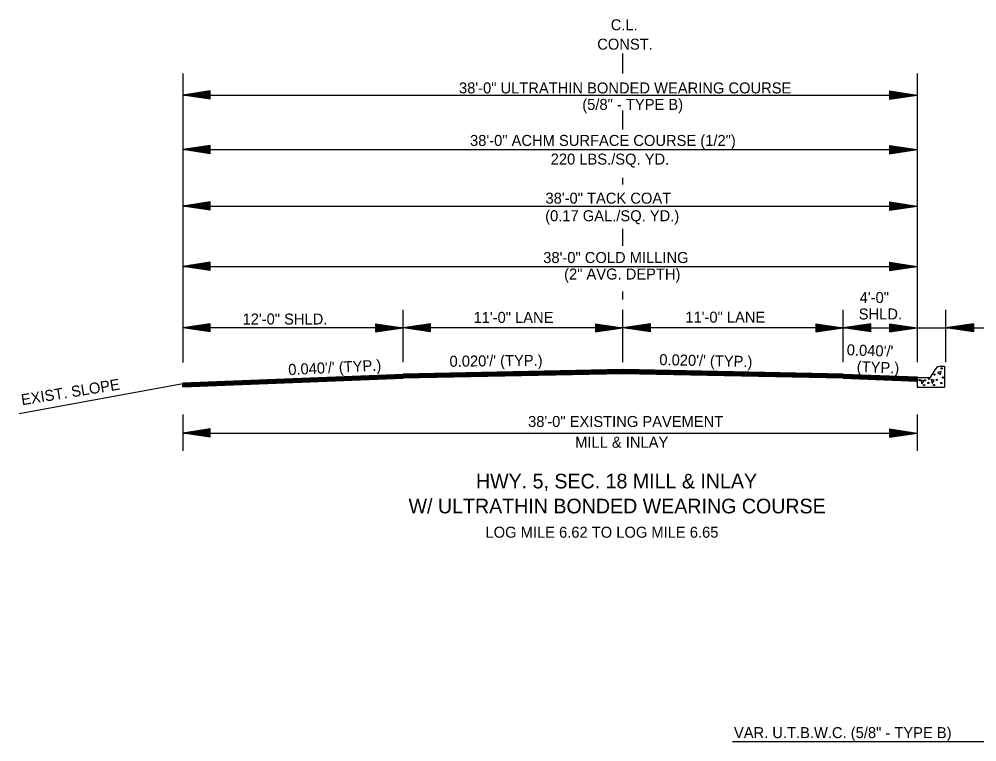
# Model space of a CAD drawing. Extents: x 2263886 to 2266026, y -3122850 to -3121850.
# Drawn here: x 2265369.6 to 2265421.8, y -3122607.5 to -3122568.1 of the extents above; entities that cross this region are included whole.
import ezdxf

# ---------------------------------------------------------------- set-up
doc = ezdxf.new("R2010")
doc.units = 0
for name, color, linetype in [('R_Border Notes', 7, 'Continuous'), ('R_Border Prem', 7, 'Continuous'), ('R_Vert Alg', 7, 'Continuous')]:
    doc.layers.add(name, color=color, linetype=linetype)

msp = doc.modelspace()

# ---------------------------------------------------------------- linework, layer by layer
at = {"layer": 'R_Border Notes'}
for p, q in [((2265378.501, -3122587.925), (2265390.524, -3122587.444)), ((2265402.526, -3122587.204), (2265390.525, -3122587.444)), ((2265414.548, -3122587.444), (2265402.528, -3122587.204)), ((2265414.549, -3122587.444), (2265418.579, -3122587.605)), ((2265418.577, -3122587.657), (2265418.575, -3122587.71)), ((2265418.579, -3122587.605), (2265418.577, -3122587.657))]:
    msp.add_line(p, q, dxfattribs=at)
at = {"layer": 'R_Border Prem'}
for p, q in [((2265402.527, -3122571.032), (2265402.527, -3122569.939)), ((2265378.503, -3122571.042), (2265378.503, -3122586.805)), ((2265380.003, -3122571.985), (2265378.503, -3122572.21)), ((2265378.503, -3122572.21), (2265418.573, -3122572.21)), ((2265380.003, -3122572.435), (2265378.503, -3122572.21)), ((2265380.003, -3122572.023), (2265378.754, -3122572.21)), ((2265380.003, -3122572.398), (2265378.754, -3122572.21)), ((2265380.003, -3122572.061), (2265379.012, -3122572.21)), ((2265380.003, -3122572.359), (2265379.012, -3122572.21)), ((2265380.003, -3122572.098), (2265379.262, -3122572.21)), ((2265380.003, -3122572.322), (2265379.262, -3122572.21)), ((2265380.003, -3122572.137), (2265379.516, -3122572.21)), ((2265380.003, -3122572.283), (2265379.516, -3122572.21)), ((2265380.003, -3122572.175), (2265379.766, -3122572.21)), ((2265380.003, -3122572.245), (2265379.766, -3122572.21)), ((2265380.003, -3122572.435), (2265380.003, -3122571.985)), ((2265417.073, -3122571.985), (2265418.573, -3122572.21)), ((2265417.073, -3122571.985), (2265417.073, -3122572.435)), ((2265417.073, -3122572.023), (2265418.322, -3122572.21)), ((2265417.073, -3122572.061), (2265418.064, -3122572.21)), ((2265417.073, -3122572.098), (2265417.814, -3122572.21)), ((2265417.073, -3122572.137), (2265417.56, -3122572.21)), ((2265417.073, -3122572.175), (2265417.31, -3122572.21)), ((2265417.073, -3122572.435), (2265418.573, -3122572.21)), ((2265417.073, -3122572.284), (2265417.56, -3122572.21)), ((2265417.073, -3122572.359), (2265418.064, -3122572.21)), ((2265417.073, -3122572.398), (2265418.322, -3122572.21)), ((2265417.073, -3122572.322), (2265417.814, -3122572.21)), ((2265417.073, -3122572.245), (2265417.31, -3122572.21)), ((2265402.527, -3122574.091), (2265402.527, -3122573.058)), ((2265380.003, -3122574.963), (2265378.503, -3122575.188)), ((2265378.503, -3122575.188), (2265418.573, -3122575.188)), ((2265380.003, -3122575.413), (2265378.503, -3122575.188)), ((2265380.003, -3122575.001), (2265378.754, -3122575.188)), ((2265380.003, -3122575.376), (2265378.754, -3122575.188)), ((2265380.003, -3122575.039), (2265379.012, -3122575.188)), ((2265380.003, -3122575.338), (2265379.012, -3122575.188)), ((2265380.003, -3122575.077), (2265379.262, -3122575.188)), ((2265380.003, -3122575.3), (2265379.262, -3122575.188)), ((2265380.003, -3122575.115), (2265379.516, -3122575.188)), ((2265380.003, -3122575.261), (2265379.516, -3122575.188)), ((2265380.003, -3122575.153), (2265379.766, -3122575.188)), ((2265380.003, -3122575.224), (2265379.766, -3122575.188)), ((2265380.003, -3122575.413), (2265380.003, -3122574.963)), ((2265417.073, -3122574.963), (2265418.573, -3122575.188)), ((2265417.073, -3122574.963), (2265417.073, -3122575.413)), ((2265417.073, -3122575.001), (2265418.322, -3122575.188)), ((2265417.073, -3122575.039), (2265418.064, -3122575.188)), ((2265417.073, -3122575.077), (2265417.814, -3122575.188)), ((2265417.073, -3122575.116), (2265417.56, -3122575.188)), ((2265417.073, -3122575.153), (2265417.31, -3122575.188)), ((2265417.073, -3122575.413), (2265418.573, -3122575.188)), ((2265417.073, -3122575.262), (2265417.56, -3122575.188)), ((2265417.073, -3122575.338), (2265418.064, -3122575.188)), ((2265417.073, -3122575.376), (2265418.322, -3122575.188)), ((2265417.073, -3122575.3), (2265417.814, -3122575.188)), ((2265417.073, -3122575.224), (2265417.31, -3122575.188)), ((2265402.527, -3122577.103), (2265402.527, -3122576.736)), ((2265380.003, -3122578.05), (2265378.503, -3122578.275)), ((2265380.003, -3122578.5), (2265380.003, -3122578.05)), ((2265417.073, -3122578.05), (2265418.573, -3122578.275)), ((2265417.073, -3122578.05), (2265417.073, -3122578.5)), ((2265378.503, -3122578.275), (2265418.573, -3122578.275)), ((2265380.003, -3122578.5), (2265378.503, -3122578.275)), ((2265380.003, -3122578.088), (2265378.754, -3122578.275)), ((2265380.003, -3122578.463), (2265378.754, -3122578.275)), ((2265380.003, -3122578.126), (2265379.012, -3122578.275)), ((2265380.003, -3122578.425), (2265379.012, -3122578.275)), ((2265380.003, -3122578.164), (2265379.262, -3122578.275)), ((2265380.003, -3122578.387), (2265379.262, -3122578.275)), ((2265380.003, -3122578.202), (2265379.516, -3122578.275)), ((2265380.003, -3122578.348), (2265379.516, -3122578.275)), ((2265380.003, -3122578.24), (2265379.766, -3122578.275)), ((2265380.003, -3122578.311), (2265379.766, -3122578.275)), ((2265417.073, -3122578.088), (2265418.322, -3122578.275)), ((2265417.073, -3122578.126), (2265418.064, -3122578.275)), ((2265417.073, -3122578.164), (2265417.814, -3122578.275)), ((2265417.073, -3122578.203), (2265417.56, -3122578.275)), ((2265417.073, -3122578.24), (2265417.31, -3122578.275)), ((2265417.073, -3122578.5), (2265418.573, -3122578.275)), ((2265417.073, -3122578.349), (2265417.56, -3122578.275)), ((2265417.073, -3122578.425), (2265418.064, -3122578.275)), ((2265417.073, -3122578.463), (2265418.322, -3122578.275)), ((2265417.073, -3122578.387), (2265417.814, -3122578.275)), ((2265417.073, -3122578.311), (2265417.31, -3122578.275)), ((2265402.527, -3122580.439), (2265402.527, -3122579.509)), ((2265380.003, -3122581.343), (2265378.503, -3122581.568)), ((2265378.503, -3122581.568), (2265418.573, -3122581.568)), ((2265380.003, -3122581.793), (2265378.503, -3122581.568)), ((2265380.003, -3122581.381), (2265378.754, -3122581.568)), ((2265380.003, -3122581.756), (2265378.754, -3122581.568)), ((2265380.003, -3122581.419), (2265379.012, -3122581.568)), ((2265380.003, -3122581.718), (2265379.012, -3122581.568)), ((2265380.003, -3122581.457), (2265379.262, -3122581.568)), ((2265380.003, -3122581.68), (2265379.262, -3122581.568)), ((2265380.003, -3122581.495), (2265379.516, -3122581.568)), ((2265380.003, -3122581.641), (2265379.516, -3122581.568)), ((2265380.003, -3122581.533), (2265379.766, -3122581.568)), ((2265380.003, -3122581.604), (2265379.766, -3122581.568)), ((2265380.003, -3122581.793), (2265380.003, -3122581.343)), ((2265417.073, -3122581.343), (2265418.573, -3122581.568)), ((2265417.073, -3122581.343), (2265417.073, -3122581.793)), ((2265417.073, -3122581.381), (2265418.322, -3122581.568)), ((2265417.073, -3122581.419), (2265418.064, -3122581.568)), ((2265417.073, -3122581.457), (2265417.814, -3122581.568)), ((2265417.073, -3122581.496), (2265417.56, -3122581.568)), ((2265417.073, -3122581.533), (2265417.31, -3122581.568)), ((2265417.073, -3122581.793), (2265418.573, -3122581.568)), ((2265417.073, -3122581.642), (2265417.56, -3122581.568)), ((2265417.073, -3122581.718), (2265418.064, -3122581.568)), ((2265417.073, -3122581.756), (2265418.322, -3122581.568)), ((2265417.073, -3122581.68), (2265417.814, -3122581.568)), ((2265417.073, -3122581.604), (2265417.31, -3122581.568)), ((2265402.527, -3122583.383), (2265402.527, -3122582.946)), ((2265390.526, -3122586.788), (2265390.526, -3122583.933)), ((2265402.521, -3122586.788), (2265402.521, -3122583.933)), ((2265402.526, -3122586.788), (2265402.526, -3122583.933)), ((2265414.547, -3122586.788), (2265414.547, -3122583.932)), ((2265420.151, -3122586.804), (2265420.151, -3122583.932)), ((2265380.003, -3122584.697), (2265378.503, -3122584.922)), ((2265380.003, -3122584.735), (2265378.754, -3122584.922)), ((2265380.003, -3122584.773), (2265379.012, -3122584.922)), ((2265380.003, -3122584.81), (2265379.262, -3122584.922)), ((2265380.003, -3122584.849), (2265379.516, -3122584.922)), ((2265380.003, -3122585.147), (2265380.003, -3122584.697)), ((2265389.026, -3122584.697), (2265390.526, -3122584.922)), ((2265389.026, -3122584.697), (2265389.026, -3122585.147)), ((2265389.026, -3122584.735), (2265390.276, -3122584.922)), ((2265389.026, -3122584.773), (2265390.018, -3122584.922)), ((2265389.026, -3122584.81), (2265389.768, -3122584.922)), ((2265389.026, -3122584.849), (2265389.514, -3122584.922)), ((2265392.026, -3122584.697), (2265390.526, -3122584.922)), ((2265392.026, -3122584.735), (2265390.777, -3122584.922)), ((2265392.026, -3122584.773), (2265391.035, -3122584.922)), ((2265392.026, -3122584.81), (2265391.284, -3122584.922)), ((2265392.026, -3122584.849), (2265391.539, -3122584.922)), ((2265392.026, -3122585.147), (2265392.026, -3122584.697)), ((2265401.026, -3122584.697), (2265402.526, -3122584.922)), ((2265401.026, -3122584.697), (2265401.026, -3122585.147)), ((2265401.026, -3122584.735), (2265402.276, -3122584.922)), ((2265401.026, -3122584.773), (2265402.018, -3122584.922)), ((2265401.026, -3122584.81), (2265401.768, -3122584.922)), ((2265401.026, -3122584.849), (2265401.514, -3122584.922)), ((2265404.021, -3122584.697), (2265402.521, -3122584.922)), ((2265404.021, -3122584.735), (2265402.772, -3122584.922)), ((2265404.021, -3122584.773), (2265403.03, -3122584.922)), ((2265404.021, -3122584.81), (2265403.28, -3122584.922)), ((2265404.021, -3122584.849), (2265403.534, -3122584.922)), ((2265404.021, -3122585.147), (2265404.021, -3122584.697)), ((2265413.047, -3122584.697), (2265414.547, -3122584.922)), ((2265413.047, -3122584.697), (2265413.047, -3122585.147)), ((2265413.047, -3122584.735), (2265414.297, -3122584.922)), ((2265413.047, -3122584.773), (2265414.039, -3122584.922)), ((2265413.047, -3122584.81), (2265413.789, -3122584.922)), ((2265413.047, -3122584.849), (2265413.535, -3122584.922)), ((2265416.047, -3122584.697), (2265414.547, -3122584.922)), ((2265416.047, -3122584.735), (2265414.798, -3122584.922)), ((2265416.047, -3122584.773), (2265415.056, -3122584.922)), ((2265416.047, -3122584.81), (2265415.306, -3122584.922)), ((2265416.047, -3122584.849), (2265415.56, -3122584.922)), ((2265416.047, -3122585.147), (2265416.047, -3122584.697)), ((2265417.073, -3122584.697), (2265418.573, -3122584.922)), ((2265417.073, -3122584.697), (2265417.073, -3122585.147)), ((2265417.073, -3122584.735), (2265418.322, -3122584.922)), ((2265417.073, -3122584.773), (2265418.064, -3122584.922)), ((2265417.073, -3122584.81), (2265417.814, -3122584.922)), ((2265417.073, -3122584.849), (2265417.56, -3122584.922)), ((2265421.652, -3122584.697), (2265420.152, -3122584.922)), ((2265421.652, -3122584.735), (2265420.402, -3122584.922)), ((2265421.652, -3122584.773), (2265420.66, -3122584.922)), ((2265421.652, -3122584.81), (2265420.91, -3122584.922)), ((2265421.652, -3122584.849), (2265421.164, -3122584.922)), ((2265421.652, -3122584.697), (2265421.652, -3122585.147)), ((2265390.526, -3122584.922), (2265378.503, -3122584.922)), ((2265380.003, -3122585.147), (2265378.503, -3122584.922)), ((2265380.003, -3122585.11), (2265378.754, -3122584.922)), ((2265380.003, -3122585.071), (2265379.012, -3122584.922)), ((2265380.003, -3122585.034), (2265379.262, -3122584.922)), ((2265380.003, -3122584.995), (2265379.516, -3122584.922)), ((2265380.003, -3122584.887), (2265379.766, -3122584.922)), ((2265380.003, -3122584.957), (2265379.766, -3122584.922)), ((2265389.026, -3122584.887), (2265389.263, -3122584.922)), ((2265389.026, -3122585.147), (2265390.526, -3122584.922)), ((2265389.026, -3122584.996), (2265389.514, -3122584.922)), ((2265389.026, -3122585.071), (2265390.018, -3122584.922)), ((2265389.026, -3122585.11), (2265390.276, -3122584.922)), ((2265389.026, -3122585.034), (2265389.768, -3122584.922)), ((2265389.026, -3122584.957), (2265389.263, -3122584.922)), ((2265402.526, -3122584.922), (2265390.526, -3122584.922)), ((2265392.026, -3122585.147), (2265390.526, -3122584.922)), ((2265392.026, -3122585.11), (2265390.777, -3122584.922)), ((2265392.026, -3122585.071), (2265391.035, -3122584.922)), ((2265392.026, -3122585.034), (2265391.284, -3122584.922)), ((2265392.026, -3122584.995), (2265391.539, -3122584.922)), ((2265392.026, -3122584.887), (2265391.789, -3122584.922)), ((2265392.026, -3122584.957), (2265391.789, -3122584.922)), ((2265401.026, -3122584.887), (2265401.263, -3122584.922)), ((2265401.026, -3122585.147), (2265402.526, -3122584.922)), ((2265401.026, -3122584.996), (2265401.514, -3122584.922)), ((2265401.026, -3122585.071), (2265402.018, -3122584.922)), ((2265401.026, -3122585.11), (2265402.276, -3122584.922)), ((2265401.026, -3122585.034), (2265401.768, -3122584.922)), ((2265401.026, -3122584.957), (2265401.263, -3122584.922)), ((2265414.547, -3122584.922), (2265402.521, -3122584.922)), ((2265404.021, -3122585.147), (2265402.521, -3122584.922)), ((2265402.527, -3122586.463), (2265402.527, -3122585.134)), ((2265404.021, -3122585.11), (2265402.772, -3122584.922)), ((2265404.021, -3122585.071), (2265403.03, -3122584.922)), ((2265404.021, -3122585.034), (2265403.28, -3122584.922)), ((2265404.021, -3122584.995), (2265403.534, -3122584.922)), ((2265404.021, -3122584.887), (2265403.784, -3122584.922)), ((2265404.021, -3122584.957), (2265403.784, -3122584.922)), ((2265413.047, -3122584.887), (2265413.284, -3122584.922)), ((2265413.047, -3122585.147), (2265414.547, -3122584.922)), ((2265413.047, -3122584.996), (2265413.535, -3122584.922)), ((2265413.047, -3122585.071), (2265414.039, -3122584.922)), ((2265413.047, -3122585.11), (2265414.297, -3122584.922)), ((2265413.047, -3122585.034), (2265413.789, -3122584.922)), ((2265413.047, -3122584.957), (2265413.284, -3122584.922)), ((2265414.547, -3122584.922), (2265429.108, -3122584.922)), ((2265416.047, -3122585.147), (2265414.547, -3122584.922)), ((2265416.047, -3122585.11), (2265414.798, -3122584.922)), ((2265416.047, -3122585.071), (2265415.056, -3122584.922)), ((2265416.047, -3122585.034), (2265415.306, -3122584.922)), ((2265416.047, -3122584.995), (2265415.56, -3122584.922)), ((2265416.047, -3122584.887), (2265415.81, -3122584.922)), ((2265416.047, -3122584.957), (2265415.81, -3122584.922)), ((2265417.073, -3122584.887), (2265417.31, -3122584.922)), ((2265417.073, -3122585.147), (2265418.573, -3122584.922)), ((2265417.073, -3122584.996), (2265417.56, -3122584.922)), ((2265417.073, -3122585.071), (2265418.064, -3122584.922)), ((2265417.073, -3122585.11), (2265418.322, -3122584.922)), ((2265417.073, -3122585.034), (2265417.814, -3122584.922)), ((2265417.073, -3122584.957), (2265417.31, -3122584.922)), ((2265421.652, -3122585.147), (2265420.152, -3122584.922)), ((2265421.652, -3122585.11), (2265420.402, -3122584.922)), ((2265421.652, -3122585.071), (2265420.66, -3122584.922)), ((2265421.652, -3122585.034), (2265420.91, -3122584.922)), ((2265421.652, -3122584.996), (2265421.164, -3122584.922)), ((2265421.652, -3122584.887), (2265421.415, -3122584.922)), ((2265421.652, -3122584.957), (2265421.415, -3122584.922)), ((2265402.527, -3122587.256), (2265390.526, -3122587.496)), ((2265402.528, -3122587.286), (2265390.527, -3122587.526)), ((2265402.529, -3122587.316), (2265390.527, -3122587.556)), ((2265402.529, -3122587.346), (2265390.528, -3122587.586)), ((2265402.53, -3122587.376), (2265390.529, -3122587.616)), ((2265402.53, -3122587.406), (2265390.529, -3122587.646)), ((2265402.531, -3122587.426), (2265390.53, -3122587.666)), ((2265414.544, -3122587.646), (2265402.524, -3122587.406)), ((2265414.544, -3122587.666), (2265402.524, -3122587.426)), ((2265414.545, -3122587.616), (2265402.525, -3122587.376)), ((2265414.546, -3122587.556), (2265402.526, -3122587.316)), ((2265414.546, -3122587.586), (2265402.526, -3122587.346)), ((2265414.547, -3122587.496), (2265402.527, -3122587.256)), ((2265414.547, -3122587.526), (2265402.527, -3122587.286)), ((2265419.578, -3122587.168), (2265419.269, -3122587.657)), ((2265419.86, -3122587.018), (2265420.077, -3122587.022)), ((2265420.077, -3122587.022), (2265420.077, -3122588.167)), ((2265378.501, -3122587.977), (2265369.577, -3122589.616)), ((2265378.501, -3122588.147), (2265378.501, -3122587.977)), ((2265378.503, -3122587.977), (2265390.526, -3122587.496)), ((2265378.503, -3122588.007), (2265390.527, -3122587.526)), ((2265378.503, -3122588.037), (2265390.529, -3122587.556)), ((2265378.503, -3122588.067), (2265390.53, -3122587.586)), ((2265378.503, -3122588.097), (2265390.531, -3122587.616)), ((2265378.503, -3122588.127), (2265390.532, -3122587.646)), ((2265378.503, -3122588.147), (2265390.533, -3122587.666)), ((2265388.495, -3122587.747), (2265388.495, -3122587.577)), ((2265414.541, -3122587.646), (2265418.577, -3122587.808)), ((2265414.541, -3122587.666), (2265418.578, -3122587.828)), ((2265414.543, -3122587.616), (2265418.577, -3122587.778)), ((2265414.544, -3122587.586), (2265418.577, -3122587.748)), ((2265414.545, -3122587.556), (2265418.577, -3122587.718)), ((2265414.546, -3122587.526), (2265418.577, -3122587.688)), ((2265414.547, -3122587.496), (2265418.577, -3122587.657)), ((2265416.578, -3122587.578), (2265416.578, -3122587.748)), ((2265418.562, -3122587.666), (2265418.576, -3122587.666)), ((2265418.575, -3122587.71), (2265418.575, -3122587.88)), ((2265418.577, -3122587.657), (2265418.577, -3122587.828)), ((2265419.269, -3122587.657), (2265418.577, -3122587.657)), ((2265418.577, -3122587.657), (2265418.577, -3122588.007)), ((2265418.577, -3122587.657), (2265418.577, -3122588.007)), ((2265418.577, -3122587.657), (2265418.577, -3122588.167)), ((2265418.577, -3122588.167), (2265420.077, -3122588.167)), ((2265378.503, -3122589.644), (2265378.503, -3122591.644)), ((2265418.573, -3122589.644), (2265418.573, -3122591.644)), ((2265380.003, -3122590.444), (2265378.503, -3122590.669)), ((2265380.003, -3122590.481), (2265378.754, -3122590.669)), ((2265380.003, -3122590.519), (2265379.012, -3122590.669)), ((2265380.003, -3122590.557), (2265379.262, -3122590.669)), ((2265380.003, -3122590.595), (2265379.516, -3122590.669)), ((2265380.003, -3122590.894), (2265380.003, -3122590.444)), ((2265417.073, -3122590.444), (2265418.573, -3122590.669)), ((2265417.073, -3122590.444), (2265417.073, -3122590.894)), ((2265417.073, -3122590.481), (2265418.322, -3122590.669)), ((2265417.073, -3122590.519), (2265418.064, -3122590.669)), ((2265417.073, -3122590.557), (2265417.814, -3122590.669)), ((2265417.073, -3122590.596), (2265417.56, -3122590.669)), ((2265378.503, -3122590.669), (2265418.573, -3122590.669)), ((2265380.003, -3122590.894), (2265378.503, -3122590.669)), ((2265380.003, -3122590.856), (2265378.754, -3122590.669)), ((2265380.003, -3122590.818), (2265379.012, -3122590.669)), ((2265380.003, -3122590.78), (2265379.262, -3122590.669)), ((2265380.003, -3122590.741), (2265379.516, -3122590.669)), ((2265380.003, -3122590.633), (2265379.766, -3122590.669)), ((2265380.003, -3122590.704), (2265379.766, -3122590.669)), ((2265417.073, -3122590.633), (2265417.31, -3122590.669)), ((2265417.073, -3122590.894), (2265418.573, -3122590.669)), ((2265417.073, -3122590.742), (2265417.56, -3122590.669)), ((2265417.073, -3122590.818), (2265418.064, -3122590.669)), ((2265417.073, -3122590.856), (2265418.322, -3122590.669)), ((2265417.073, -3122590.78), (2265417.814, -3122590.669)), ((2265417.073, -3122590.704), (2265417.31, -3122590.669)), ((2265431.148, -3122607.527), (2265408.51, -3122607.527))]:
    msp.add_line(p, q, dxfattribs=at)
for points in [[(2265418.573, -3122571.042), (2265418.573, -3122586.788)], [(2265419.683, -3122587.364), (2265419.859, -3122587.477), (2265419.897, -3122587.3), (2265419.706, -3122587.364)], [(2265418.836, -3122587.994), (2265418.949, -3122587.815), (2265418.772, -3122587.779), (2265418.836, -3122587.968)], [(2265419.401, -3122587.962), (2265419.515, -3122587.783), (2265419.339, -3122587.746), (2265419.401, -3122587.936)]]:
    msp.add_lwpolyline(points, dxfattribs=at)
for centre in [(2265419.528, -3122587.478), (2265419.921, -3122587.135), (2265418.711, -3122587.772), (2265419.005, -3122587.789), (2265419.195, -3122587.928), (2265419.235, -3122587.712), (2265419.655, -3122587.765), (2265419.902, -3122587.936), (2265419.984, -3122587.638), (2265418.959, -3122588.043), (2265419.503, -3122588.043)]:
    msp.add_circle(centre, 0.0339, dxfattribs=at)
msp.add_arc((2265419.855, -3122587.344), 0.326, 88.8804, 147.7244, dxfattribs=at)
at = {"layer": 'R_Vert Alg'}
msp.add_line((2265418.577, -3122587.88), (2265418.577, -3122587.657), dxfattribs=at)

# ---------------------------------------------------------------- texts
at = {"layer": 'R_Border Prem'}
for s, height, p in [('C.L.', 0.6, (2265401.86, -3122568.675)), ('CONST.', 0.6, (2265401.123, -3122569.732)), ('38\'-0" ACHM SURFACE COURSE (1/2")', 0.6, (2265394.182, -3122574.989)), ('220 LBS./SQ. YD. ', 0.6, (2265398.583, -3122576.008)), ('38\'-0" TACK COAT', 0.6, (2265398.298, -3122578.14)), ('(0.17 GAL./SQ. YD.)', 0.6, (2265398.282, -3122579.101)), ('38\'-0" COLD MILLING', 0.6, (2265398.175, -3122581.383)), ('(2" AVG. DEPTH)', 0.6, (2265399.315, -3122582.283)), ('4\'-0" ', 0.6, (2265415.444, -3122583.565)), ('12\'-0" SHLD.', 0.6, (2265381.767, -3122584.74)), ('11\'-0" LANE', 0.6, (2265394.371, -3122584.652)), ('11\'-0" LANE', 0.6, (2265405.93, -3122584.639)), ('SHLD.', 0.6, (2265415.39, -3122584.465)), ('38\'-0" EXISTING PAVEMENT', 0.6, (2265397.35, -3122590.334)), ('MILL & INLAY', 0.6, (2265399.916, -3122591.468)), ('HWY. 5, SEC. 18 MILL & INLAY', 0.8, (2265394.505, -3122593.689)), ('W/ ULTRATHIN BONDED WEARING COURSE', 0.8, (2265390.826, -3122595.051)), ('LOG MILE 6.62 TO LOG MILE 6.65', 0.6, (2265395.026, -3122596.381)), ('VAR. U.T.B.W.C. (5/8" - TYPE B)', 0.6, (2265408.582, -3122607.323))]:
    msp.add_text(s, height=height, dxfattribs=at).set_placement(p)
for s, rotation, p in [('38\'-0" ULTRATHIN BONDED WEARING COURSE', 360, (2265393.578, -3122572.122)), ('(5/8" - TYPE B)', 360, (2265400.306, -3122573.022)), ("0.040'/' ", 358.0196, (2265414.73, -3122586.415)), ("0.020'/' (TYP.)", 0.6486, (2265393.066, -3122587.047)), ("0.020'/' (TYP.)", 358.7013, (2265404.506, -3122586.951)), ("0.040'/' (TYP.)", 2.8401, (2265384.277, -3122587.503)), ('(TYP.)', 358.0196, (2265415.275, -3122587.334)), ('EXIST. SLOPE', 9.1534, (2265369.736, -3122589.151))]:
    msp.add_text(s, height=0.6, rotation=rotation, dxfattribs=at).set_placement(p)

doc.saveas('drawing.dxf')
